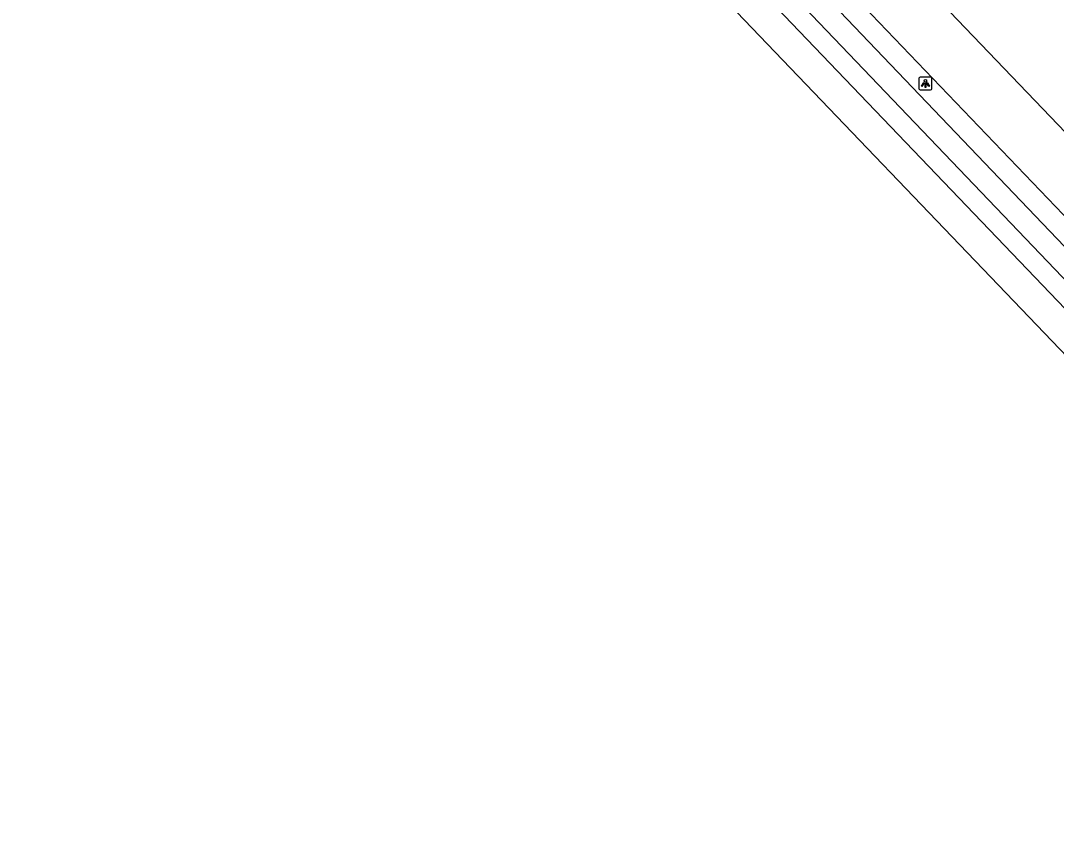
# Model space of a CAD drawing. Extents: x 155275 to 156263, y 382654 to 383635.
# Drawn here: x 155274.8 to 155355.2, y 382926 to 382988.6 of the extents above; entities that cross this region are included whole.
import ezdxf

# ---------------------------------------------------------------- set-up
doc = ezdxf.new("R2010")
doc.units = 0
for name, color, linetype in [('IMGEO_Fietspad_gesloten', 7, 'Continuous'), ('IMGEO_Lichtpunt', 7, 'Continuous'), ('IMGEO_Rijbaan_regionaal_gesloten', 7, 'Continuous'), ('IMGEO_Waterloop', 7, 'Continuous')]:
    doc.layers.add(name, color=color, linetype=linetype)

msp = doc.modelspace()

# ---------------------------------------------------------------- linework, layer by layer
at = {"layer": 'IMGEO_Fietspad_gesloten'}
for points in [[(155274.819, 383047.261), (155382.376, 382935.096)], [(155428.419, 382890.877), (155426.578, 382892.545), (155414.868, 382904.713), (155279.261, 383046.251)]]:
    msp.add_lwpolyline(points, dxfattribs=at)
at = {"layer": 'IMGEO_Lichtpunt'}
for p, q in [((155344.551, 382984.149), (155344.551, 382983.342)), ((155344.551, 382984.149), (155344.551, 382983.342)), ((155345.453, 382984.244), (155344.645, 382984.244)), ((155345.453, 382984.244), (155344.645, 382984.244)), ((155345.547, 382983.342), (155345.547, 382984.149)), ((155345.547, 382983.342), (155345.547, 382984.149)), ((155344.645, 382983.248), (155345.453, 382983.248)), ((155344.645, 382983.248), (155345.453, 382983.248))]:
    msp.add_line(p, q, dxfattribs=at)
for points in [[(155344.925, 382983.813), (155344.964, 382983.785), (155344.776, 382983.523), (155344.738, 382983.55), (155344.925, 382983.813)], [(155345.027, 382983.765), (155345.074, 382983.765), (155345.074, 382983.443), (155345.027, 382983.443), (155345.027, 382983.765)], [(155345.137, 382983.785), (155345.175, 382983.812), (155345.362, 382983.55), (155345.323, 382983.522), (155345.137, 382983.785)]]:
    msp.add_lwpolyline(points, dxfattribs=at)
msp.add_circle((155345.05, 382983.947), 0.0994, dxfattribs=at)
for centre, start, end in [((155344.645, 382984.149), 90, 180), ((155344.645, 382984.149), 90, 180), ((155345.453, 382984.149), 0, 90), ((155345.453, 382984.149), 0, 90), ((155344.645, 382983.342), 180, 270), ((155344.645, 382983.342), 180, 270), ((155345.453, 382983.342), 270, 0), ((155345.453, 382983.342), 270, 360)]:
    msp.add_arc(centre, 0.0946, start, end, dxfattribs=at)
at = {"layer": 'IMGEO_Rijbaan_regionaal_gesloten'}
for points in [[(155281.344, 383051.211), (155437.275, 382888.537)], [(155450.038, 382881.825), (155447.09, 382884.981), (155442.782, 382889.374), (155287.661, 383051.161)]]:
    msp.add_lwpolyline(points, dxfattribs=at)
msp.add_arc((155443.721, 383040.382), 100.369, 205.24766, 226.06751, dxfattribs=at)
at = {"layer": 'IMGEO_Waterloop'}
msp.add_lwpolyline([(155281.253, 383046.66), (155304.78, 383021.924), (155383.699, 382939.465), (155415.416, 382906.833), (155425.49, 382896.737), (155426.247, 382897.413), (155416.528, 382907.651), (155302.997, 383026.374), (155282.267, 383047.629)], dxfattribs=at)

doc.saveas('drawing.dxf')
